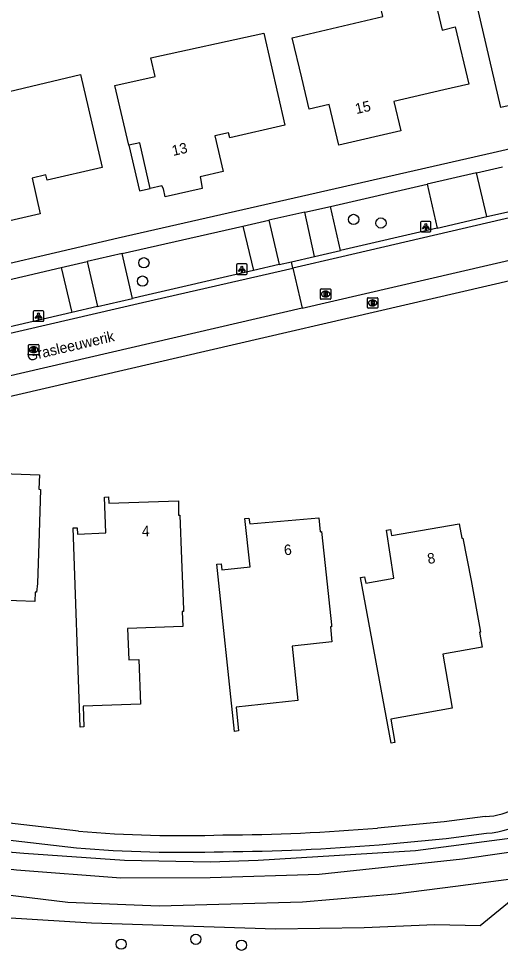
# Model space of a CAD drawing. Extents: x 156414 to 157775, y 382335 to 383765.
# Drawn here: x 156703.5 to 156749.6, y 383129.8 to 383218.9 of the extents above; entities that cross this region are included whole.
import ezdxf

# ---------------------------------------------------------------- set-up
doc = ezdxf.new("R2010")
doc.units = 0
for name, color, linetype in [('IMGEO_Boom', 7, 'Continuous'), ('IMGEO_Brandkraan', 7, 'Continuous'), ('IMGEO_Erf', 7, 'Continuous'), ('IMGEO_Groenvoorziening', 7, 'Continuous'), ('IMGEO_Lichtpunt', 7, 'Continuous'), ('IMGEO_Openbare_ruimte_label', 7, 'Continuous'), ('IMGEO_Pand', 7, 'Continuous'), ('IMGEO_Pand_nummerreeks', 7, 'Continuous'), ('IMGEO_Pand_overbouw', 7, 'Continuous'), ('IMGEO_Parkeervlak_open', 7, 'Continuous'), ('IMGEO_Rijbaan_lokaal_gesloten', 7, 'Continuous'), ('IMGEO_Rijbaan_lokaal_open', 7, 'Continuous'), ('IMGEO_Rioolput', 7, 'Continuous'), ('IMGEO_Voetpad_halfverhard', 7, 'Continuous'), ('IMGEO_Voetpad_open', 7, 'Continuous'), ('IMGEO_Waterloop', 7, 'Continuous')]:
    doc.layers.add(name, color=color, linetype=linetype)

msp = doc.modelspace()

# ---------------------------------------------------------------- linework, layer by layer
at = {"layer": 'IMGEO_Boom'}
for centre in [(156735.57, 383199.662), (156738.185, 383199.318), (156715.503, 383195.519), (156715.373, 383193.767), (156720.473, 383130.817), (156713.321, 383130.349), (156724.844, 383130.249)]:
    msp.add_circle(centre, 0.489, dxfattribs=at)
at = {"layer": 'IMGEO_Brandkraan'}
for p, q in [((156736.888, 383191.254), (156736.888, 383192.106)), ((156736.963, 383192.18), (156737.815, 383192.18)), ((156737.376, 383191.96), (156737.401, 383191.96)), ((156737.889, 383192.106), (156737.889, 383191.254)), ((156737.815, 383191.18), (156736.963, 383191.18)), ((156737.399, 383191.4), (156737.374, 383191.4))]:
    msp.add_line(p, q, dxfattribs=at)
for points in [[(156736.888, 383191.254), (156736.888, 383192.106)], [(156736.963, 383192.18), (156737.815, 383192.18)], [(156737.236, 383191.88), (156737.236, 383191.48), (156737.449, 383191.48)], [(156737.467, 383191.88), (156737.236, 383191.88)], [(156737.415, 383191.799), (156737.361, 383191.799), (156737.361, 383191.723)], [(156737.361, 383191.723), (156737.414, 383191.723)], [(156737.423, 383191.647), (156737.361, 383191.647), (156737.361, 383191.566)], [(156737.889, 383192.106), (156737.889, 383191.254)], [(156737.815, 383191.18), (156736.963, 383191.18)], [(156737.361, 383191.566), (156737.423, 383191.566)]]:
    msp.add_lwpolyline(points, dxfattribs=at)
for centre, radius, start, end in [((156736.965, 383192.104), 0.0765, 91.55205, 178.44795), ((156736.965, 383192.104), 0.0765, 91.55205, 178.44795), ((156737.416, 383191.761), 0.0379, 267.82845, 90.93552), ((156737.424, 383191.606), 0.0404, 269.87594, 90.50774), ((156737.471, 383191.735), 0.145, 59.4692, 91.53667), ((156737.496, 383191.782), 0.0922, 285.51372, 58.15012), ((156737.501, 383191.59), 0.105, 301.31148, 78.98903), ((156737.813, 383192.104), 0.0765, 1.55205, 88.44795), ((156737.813, 383192.104), 0.0765, 1.55205, 88.44795), ((156736.965, 383191.256), 0.0765, 181.55205, 268.44795), ((156736.965, 383191.256), 0.0765, 181.55205, 268.44795), ((156737.455, 383191.731), 0.251, 268.66757, 293.53466), ((156737.813, 383191.256), 0.0765, 271.55205, 358.44795), ((156737.813, 383191.256), 0.0765, 271.55205, 358.44795)]:
    msp.add_arc(centre, radius, start, end, dxfattribs=at)
for centre, major_axis, ratio, start_param, end_param in [((156737.375, 383191.68), (-0.387, 0.002), 0.722429, 4.712389, 7.853982), ((156737.4, 383191.68), (-0.39, 0.002), 0.717154, 1.570796, 4.712389)]:
    msp.add_ellipse(centre, major_axis=major_axis, ratio=ratio, start_param=start_param, end_param=end_param, dxfattribs=at)
at = {"layer": 'IMGEO_Erf'}
msp.add_lwpolyline([(156655.619, 383148.702), (156659.827, 383146.674), (156669.043, 383142.627), (156675.617, 383139.967), (156683.617, 383136.528), (156689.669, 383134.659), (156694.658, 383133.788), (156699.621, 383133.065), (156710.482, 383132.403), (156728.102, 383131.825), (156736.579, 383131.951), (156743.334, 383132.22), (156747.673, 383132.122), (156750.992, 383134.834)], dxfattribs=at)
at = {"layer": 'IMGEO_Groenvoorziening'}
msp.add_lwpolyline([(156751.477, 383140.597), (156741.5, 383139.273), (156726.419, 383138.361), (156721.837, 383138.209), (156713.659, 383138.363), (156704.018, 383139.017), (156697.647, 383139.557), (156691.444, 383140.473), (156689.063, 383140.933), (156685.64, 383142.17), (156684.368, 383142.762), (156683.928, 383143.705), (156678.005, 383146.062), (156669.539, 383149.574), (156663.136, 383152.488), (156655.016, 383156.88)], dxfattribs=at)
at = {"layer": 'IMGEO_Lichtpunt'}
for p, q in [((156741.972, 383199.377), (156741.972, 383198.57)), ((156741.972, 383199.377), (156741.972, 383198.57)), ((156742.874, 383199.472), (156742.066, 383199.472)), ((156742.874, 383199.472), (156742.066, 383199.472)), ((156742.968, 383198.57), (156742.968, 383199.377)), ((156742.968, 383198.57), (156742.968, 383199.377)), ((156742.066, 383198.476), (156742.874, 383198.476)), ((156742.066, 383198.476), (156742.874, 383198.476)), ((156724.372, 383195.306), (156724.372, 383194.499)), ((156724.372, 383195.306), (156724.372, 383194.499)), ((156725.274, 383195.401), (156724.466, 383195.401)), ((156725.274, 383195.401), (156724.466, 383195.401)), ((156725.368, 383194.499), (156725.368, 383195.306)), ((156725.368, 383194.499), (156725.368, 383195.306)), ((156724.466, 383194.405), (156725.274, 383194.405)), ((156724.466, 383194.405), (156725.274, 383194.405)), ((156704.918, 383190.82), (156704.918, 383190.013)), ((156704.918, 383190.82), (156704.918, 383190.013)), ((156705.82, 383190.915), (156705.012, 383190.915)), ((156705.82, 383190.915), (156705.012, 383190.915)), ((156705.914, 383190.013), (156705.914, 383190.82)), ((156705.914, 383190.013), (156705.914, 383190.82)), ((156705.012, 383189.919), (156705.82, 383189.919)), ((156705.012, 383189.919), (156705.82, 383189.919))]:
    msp.add_line(p, q, dxfattribs=at)
for points in [[(156742.346, 383199.041), (156742.385, 383199.013), (156742.197, 383198.751), (156742.159, 383198.778), (156742.346, 383199.041)], [(156742.448, 383198.993), (156742.495, 383198.993), (156742.495, 383198.671), (156742.448, 383198.671), (156742.448, 383198.993)], [(156742.558, 383199.013), (156742.596, 383199.04), (156742.783, 383198.778), (156742.744, 383198.75), (156742.558, 383199.013)], [(156724.746, 383194.97), (156724.785, 383194.942), (156724.597, 383194.68), (156724.559, 383194.707), (156724.746, 383194.97)], [(156724.848, 383194.922), (156724.895, 383194.922), (156724.895, 383194.6), (156724.848, 383194.6), (156724.848, 383194.922)], [(156724.958, 383194.942), (156724.996, 383194.969), (156725.183, 383194.707), (156725.144, 383194.679), (156724.958, 383194.942)], [(156705.292, 383190.484), (156705.331, 383190.456), (156705.143, 383190.194), (156705.105, 383190.221), (156705.292, 383190.484)], [(156705.394, 383190.436), (156705.441, 383190.436), (156705.441, 383190.114), (156705.394, 383190.114), (156705.394, 383190.436)], [(156705.504, 383190.456), (156705.542, 383190.483), (156705.729, 383190.221), (156705.69, 383190.193), (156705.504, 383190.456)]]:
    msp.add_lwpolyline(points, dxfattribs=at)
for centre in [(156742.471, 383199.175), (156724.871, 383195.104), (156705.417, 383190.618)]:
    msp.add_circle(centre, 0.0994, dxfattribs=at)
for centre, start, end in [((156742.066, 383199.377), 90, 180), ((156742.066, 383199.377), 90, 180), ((156742.874, 383199.377), 0, 90), ((156742.874, 383199.377), 0, 90), ((156742.066, 383198.57), 180, 270), ((156742.066, 383198.57), 180, 270), ((156742.874, 383198.57), 270, 0), ((156742.874, 383198.57), 270, 360), ((156724.466, 383195.306), 90, 180), ((156724.466, 383195.306), 90, 180), ((156725.274, 383195.306), 0, 90), ((156725.274, 383195.306), 0, 90), ((156724.466, 383194.499), 180, 270), ((156724.466, 383194.499), 180, 270), ((156725.274, 383194.499), 270, 0), ((156725.274, 383194.499), 270, 360), ((156705.012, 383190.82), 90, 180), ((156705.012, 383190.82), 90, 180), ((156705.82, 383190.82), 0, 90), ((156705.82, 383190.82), 0, 90), ((156705.012, 383190.013), 180, 270), ((156705.012, 383190.013), 180, 270), ((156705.82, 383190.013), 270, 0), ((156705.82, 383190.013), 270, 360)]:
    msp.add_arc(centre, 0.0946, start, end, dxfattribs=at)
at = {"layer": 'IMGEO_Pand'}
for points in [[(156756.295, 383213.442), (156756.065, 383214.488), (156754.555, 383214.141), (156755.132, 383211.626), (156749.638, 383210.364), (156747.177, 383221.075), (156748.133, 383221.295), (156747.91, 383222.27), (156750.201, 383222.797), (156750.426, 383221.823), (156754.491, 383222.762), (156754.265, 383223.737), (156756.692, 383224.3), (156755.648, 383228.801), (156755.348, 383228.731), (156755.275, 383229.043), (156753.44, 383237.058), (156759.06, 383238.373)], [(156737.463, 383222.921), (156742.546, 383224.111), (156744.031, 383217.773), (156745.297, 383218.07), (156746.579, 383212.609), (156744.199, 383212.059), (156739.424, 383210.956), (156740.078, 383208.13), (156734.16, 383206.761), (156733.222, 383210.669), (156731.298, 383210.218), (156730.609, 383213.202), (156729.7, 383217.024), (156738.367, 383219.055), (156737.463, 383222.921)], [(156728.979, 383208.673), (156723.711, 383207.461), (156723.599, 383207.948), (156722.283, 383207.645), (156723.072, 383204.249), (156720.885, 383203.747), (156720.954, 383203.416), (156721.072, 383202.629), (156717.549, 383201.813), (156717.37, 383202.582), (156717.228, 383202.888), (156716.106, 383202.629), (156715.11, 383206.997), (156714.047, 383206.755), (156712.714, 383212.471), (156716.565, 383213.347), (156716.165, 383215.102), (156726.975, 383217.483), (156728.979, 383208.673)], [(156709.439, 383213.513), (156711.494, 383204.643), (156706.232, 383203.426), (156706.12, 383203.913), (156704.795, 383203.607), (156705.582, 383200.204), (156698.621, 383198.594), (156697.567, 383202.948), (156696.502, 383202.69), (156695.152, 383208.27), (156698.992, 383209.2), (156698.569, 383210.95), (156709.439, 383213.513)], [(156699.307, 383175.464), (156705.504, 383175.242), (156705.454, 383173.852), (156705.602, 383173.847), (156705.464, 383169.649), (156705.307, 383164.852)], [(156719.098, 383167.172), (156719.275, 383162.365), (156719.282, 383162.176), (156719.162, 383162.171), (156719.215, 383160.742), (156713.939, 383160.547), (156714.05, 383157.549), (156715.029, 383157.585), (156715.187, 383153.308), (156709.698, 383153.106), (156709.761, 383151.129), (156709.397, 383151.099), (156708.721, 383170.171), (156709.112, 383170.177), (156709.141, 383169.578), (156711.86, 383169.687), (156711.734, 383173.104), (156712.121, 383173.119), (156712.156, 383172.533), (156718.814, 383172.743), (156718.823, 383171.375), (156718.943, 383171.379), (156719.098, 383167.172)], [(156729.685, 383158.851), (156730.241, 383153.641), (156724.324, 383153.009), (156724.546, 383150.743), (156724.173, 383150.697), (156722.487, 383166.694), (156722.884, 383166.737), (156722.95, 383166.141), (156725.663, 383166.438), (156725.157, 383171.059), (156725.548, 383171.089), (156725.624, 383170.536), (156732.227, 383171.123), (156732.368, 383169.798), (156732.488, 383169.81), (156732.928, 383165.684), (156733.44, 383160.891), (156733.459, 383160.712), (156733.34, 383160.699), (156733.494, 383159.258), (156729.685, 383158.851)], [(156736.228, 383165.406), (156736.622, 383165.479), (156736.732, 383164.884), (156739.423, 383165.346), (156738.708, 383169.952), (156739.101, 383170.01), (156739.184, 383169.427), (156745.655, 383170.538), (156745.91, 383169.171), (156746.029, 383169.192), (156746.823, 383165.122), (156747.675, 383160.398), (156747.711, 383160.201), (156747.602, 383160.182), (156747.859, 383158.755), (156744.088, 383158.074), (156744.989, 383152.92), (156739.117, 383151.878), (156739.518, 383149.631), (156739.159, 383149.565), (156736.228, 383165.406)], [(156705.307, 383164.852), (156705.221, 383164.025), (156705.101, 383164.029), (156705.072, 383163.129), (156699.785, 383163.302)]]:
    msp.add_lwpolyline(points, dxfattribs=at)
at = {"layer": 'IMGEO_Pand_overbouw'}
msp.add_lwpolyline([(156715.065, 383202.389), (156716.106, 383202.629), (156715.11, 383206.997), (156714.047, 383206.755)], close=True, dxfattribs=at)
at = {"layer": 'IMGEO_Parkeervlak_open'}
for points in [[(156734.327, 383196.688), (156733.34, 383200.906)], [(156724.977, 383199.025), (156725.989, 383194.788)], [(156707.599, 383195.058), (156708.597, 383190.758)]]:
    msp.add_lwpolyline(points, dxfattribs=at)
at = {"layer": 'IMGEO_Rijbaan_lokaal_gesloten'}
for points in [[(156821.099, 383216.155), (156817.73, 383215.358), (156801.681, 383211.646), (156751.021, 383199.928), (156734.433, 383196.086), (156729.763, 383195.017)], [(156730.65, 383191.175), (156820.712, 383212.034)], [(156621.234, 383169.915), (156621.674, 383170.017), (156644.639, 383175.318), (156715.375, 383191.722), (156729.763, 383195.017)], [(156729.763, 383195.017), (156730.65, 383191.175)], [(156730.65, 383191.175), (156622.676, 383166.166)]]:
    msp.add_lwpolyline(points, dxfattribs=at)
at = {"layer": 'IMGEO_Rijbaan_lokaal_open'}
for points in [[(156747.315, 383204.114), (156742.606, 383203.046)], [(156748.307, 383199.936), (156747.315, 383204.114)], [(156742.606, 383203.046), (156743.546, 383198.827)], [(156730.886, 383200.373), (156727.462, 383199.586)], [(156731.836, 383196.132), (156730.886, 383200.373)], [(156743.546, 383198.827), (156748.307, 383199.936)], [(156748.307, 383199.936), (156750.778, 383200.476)], [(156727.462, 383199.586), (156728.448, 383195.35)], [(156743.546, 383198.827), (156734.327, 383196.688)], [(156713.407, 383196.41), (156710.071, 383195.628)], [(156714.417, 383192.099), (156713.407, 383196.41)], [(156729.624, 383195.621), (156731.836, 383196.132)], [(156731.836, 383196.132), (156734.327, 383196.688)], [(156710.071, 383195.628), (156711.073, 383191.332)], [(156728.448, 383195.35), (156725.989, 383194.788)], [(156728.448, 383195.35), (156729.624, 383195.621)], [(156729.763, 383195.017), (156729.624, 383195.621)], [(156725.989, 383194.788), (156715.065, 383192.249), (156714.417, 383192.099)], [(156711.073, 383191.332), (156714.417, 383192.099)], [(156708.597, 383190.758), (156697.047, 383188.089)], [(156711.073, 383191.332), (156708.597, 383190.758)]]:
    msp.add_lwpolyline(points, dxfattribs=at)
at = {"layer": 'IMGEO_Rioolput'}
for p, q in [((156732.391, 383192.1), (156732.391, 383192.952)), ((156732.466, 383193.026), (156733.318, 383193.026)), ((156732.879, 383192.806), (156732.904, 383192.806)), ((156733.392, 383192.952), (156733.392, 383192.1)), ((156733.318, 383192.026), (156732.466, 383192.026)), ((156732.902, 383192.246), (156732.877, 383192.246)), ((156704.453, 383186.78), (156704.453, 383187.632)), ((156704.528, 383187.706), (156705.38, 383187.706)), ((156704.941, 383187.486), (156704.966, 383187.486)), ((156705.454, 383187.632), (156705.454, 383186.78)), ((156705.38, 383186.706), (156704.528, 383186.706)), ((156704.964, 383186.926), (156704.939, 383186.926))]:
    msp.add_line(p, q, dxfattribs=at)
for points in [[(156732.391, 383192.1), (156732.391, 383192.952)], [(156732.466, 383193.026), (156733.318, 383193.026)], [(156732.98, 383192.724), (156732.728, 383192.726), (156732.728, 383192.326)], [(156732.906, 383192.645), (156732.852, 383192.645), (156732.852, 383192.564)], [(156732.852, 383192.564), (156732.904, 383192.564)], [(156733.392, 383192.952), (156733.392, 383192.1)], [(156733.318, 383192.026), (156732.466, 383192.026)], [(156732.728, 383192.326), (156732.852, 383192.326), (156732.852, 383192.488), (156732.863, 383192.488)], [(156732.91, 383192.459), (156732.981, 383192.326), (156733.121, 383192.326), (156733.056, 383192.452)], [(156704.453, 383186.78), (156704.453, 383187.632)], [(156704.528, 383187.706), (156705.38, 383187.706)], [(156705.042, 383187.404), (156704.79, 383187.406), (156704.79, 383187.006)], [(156704.968, 383187.325), (156704.914, 383187.325), (156704.914, 383187.244)], [(156704.914, 383187.244), (156704.966, 383187.244)], [(156705.454, 383187.632), (156705.454, 383186.78)], [(156705.38, 383186.706), (156704.528, 383186.706)], [(156704.79, 383187.006), (156704.914, 383187.006), (156704.914, 383187.168), (156704.925, 383187.168)], [(156704.972, 383187.139), (156705.043, 383187.006), (156705.183, 383187.006), (156705.118, 383187.132)]]:
    msp.add_lwpolyline(points, dxfattribs=at)
for centre, radius, start, end in [((156732.468, 383192.95), 0.0765, 91.55205, 178.44795), ((156732.468, 383192.95), 0.0765, 91.55205, 178.44795), ((156732.888, 383192.753), 0.19, 274.7715, 282.96867), ((156732.912, 383192.549), 0.0964, 77.00612, 93.18647), ((156732.926, 383192.606), 0.0378, 276.66336, 79.67722), ((156732.979, 383192.614), 0.109, 350.36119, 89.41601), ((156732.977, 383192.614), 0.112, 277.58423, 350.98172), ((156733.316, 383192.95), 0.0765, 1.55205, 88.44795), ((156733.316, 383192.95), 0.0765, 1.55205, 88.44795), ((156732.468, 383192.102), 0.0765, 181.55205, 268.44795), ((156732.468, 383192.102), 0.0765, 181.55205, 268.44795), ((156732.862, 383192.435), 0.0533, 26.02933, 88.69889), ((156732.961, 383192.399), 0.108, 29.51342, 73.79051), ((156733.316, 383192.102), 0.0765, 271.55205, 358.44795), ((156733.316, 383192.102), 0.0765, 271.55205, 358.44795), ((156704.53, 383187.63), 0.0765, 91.55205, 178.44795), ((156704.53, 383187.63), 0.0765, 91.55205, 178.44795), ((156704.95, 383187.433), 0.19, 274.7715, 282.96867), ((156704.974, 383187.229), 0.0964, 77.00612, 93.18647), ((156704.988, 383187.286), 0.0378, 276.66336, 79.67722), ((156705.041, 383187.294), 0.109, 350.36119, 89.41601), ((156705.039, 383187.294), 0.112, 277.58423, 350.98172), ((156705.023, 383187.079), 0.108, 29.51342, 73.79051), ((156705.378, 383187.63), 0.0765, 1.55205, 88.44795), ((156705.378, 383187.63), 0.0765, 1.55205, 88.44795), ((156704.53, 383186.782), 0.0765, 181.55205, 268.44795), ((156704.53, 383186.782), 0.0765, 181.55205, 268.44795), ((156704.924, 383187.115), 0.0533, 26.02933, 88.69889), ((156705.378, 383186.782), 0.0765, 271.55205, 358.44795), ((156705.378, 383186.782), 0.0765, 271.55205, 358.44795)]:
    msp.add_arc(centre, radius, start, end, dxfattribs=at)
for centre, major_axis, ratio, start_param, end_param in [((156732.878, 383192.526), (-0.387, 0.002), 0.722429, 4.712389, 7.853982), ((156732.903, 383192.526), (-0.39, 0.002), 0.717154, 1.570796, 4.712389), ((156704.94, 383187.206), (-0.387, 0.002), 0.722429, 4.712389, 7.853982), ((156704.965, 383187.206), (-0.39, 0.002), 0.717154, 1.570796, 4.712389)]:
    msp.add_ellipse(centre, major_axis=major_axis, ratio=ratio, start_param=start_param, end_param=end_param, dxfattribs=at)
at = {"layer": 'IMGEO_Voetpad_halfverhard'}
for points in [[(156643.63, 383163.327), (156657.212, 383156.696), (156667.783, 383151.412), (156689.228, 383142.147), (156690.6, 383141.714), (156709.05, 383139.568)], [(156709.235, 383141.157), (156690.785, 383143.303)], [(156748.152, 383142.561), (156744.238, 383142.064), (156737.861, 383141.448)], [(156738.014, 383139.856), (156744.416, 383140.474), (156748.297, 383140.966)]]:
    msp.add_lwpolyline(points, dxfattribs=at)
for centre, radius, start, end in [((156748.046, 383148.661), 6.101, 270.99704, 332.31088), ((156747.873, 383148.889), 7.935, 273.05995, 333.52467), ((156719.326, 383262.623), 121.885, 265.25078, 271.75962), ((156721.857, 383336.423), 195.63, 270.3551, 274.69259), ((156719.355, 383263.258), 124.118, 265.23769, 271.72878), ((156721.833, 383336.653), 197.461, 270.36721, 274.70025)]:
    msp.add_arc(centre, radius, start, end, dxfattribs=at)
at = {"layer": 'IMGEO_Voetpad_open'}
for points in [[(156765.639, 383209.896), (156748.934, 383206.028), (156730.581, 383201.863), (156713.053, 383197.873), (156695.549, 383193.806)], [(156817.138, 383209.21), (156645.034, 383169.363)], [(156747.315, 383204.114), (156749.828, 383204.685)], [(156733.34, 383200.906), (156742.606, 383203.046)], [(156730.886, 383200.373), (156733.34, 383200.906)], [(156713.407, 383196.41), (156724.977, 383199.025)], [(156724.977, 383199.025), (156727.462, 383199.586)], [(156707.599, 383195.058), (156710.071, 383195.628)], [(156697.047, 383188.089), (156696.008, 383192.357), (156707.599, 383195.058)]]:
    msp.add_lwpolyline(points, dxfattribs=at)
at = {"layer": 'IMGEO_Waterloop'}
for points in [[(156753.293, 383139.521), (156745.989, 383138.494), (156732.279, 383137.022), (156721.846, 383136.691), (156713.302, 383136.655), (156703.301, 383137.428), (156693.847, 383138.558), (156688.391, 383139.816), (156684.133, 383141.55), (156664.425, 383150.364), (156648.495, 383158.258), (156644.589, 383160.202), (156643.359, 383160.802), (156641.966, 383161.112), (156640.758, 383161.213), (156639.018, 383161.199), (156637.454, 383161.02), (156635.088, 383160.453), (156631.534, 383159.753)], [(156653.411, 383152.413), (156661.946, 383148.261), (156674.51, 383142.326), (156683.174, 383138.891), (156686.22, 383137.886), (156688.807, 383137.217), (156691.356, 383136.619), (156694.555, 383135.989), (156697.431, 383135.664), (156708.224, 383134.372), (156716.951, 383134.006), (156730.663, 383134.415), (156739.571, 383135.174), (156745.3, 383135.907), (156753.557, 383136.982)]]:
    msp.add_lwpolyline(points, dxfattribs=at)

# ---------------------------------------------------------------- texts
at = {"layer": 'IMGEO_Openbare_ruimte_label'}
msp.add_text('Grasleeuwerik', height=1, rotation=13.17493, dxfattribs=at).set_placement((156704.43, 383186.095))
at = {"layer": 'IMGEO_Pand_nummerreeks'}
for s, rotation, p in [('15', 13.02502, (156735.834, 383209.735)), ('13', 13.09189, (156718.302, 383205.728)), ('4', 1.80353, (156715.316, 383169.351)), ('6', 5.0842, (156728.945, 383167.538)), ('8', 9.73966, (156742.709, 383166.704))]:
    msp.add_text(s, height=1, rotation=rotation, dxfattribs=at).set_placement(p)

doc.saveas('drawing.dxf')
